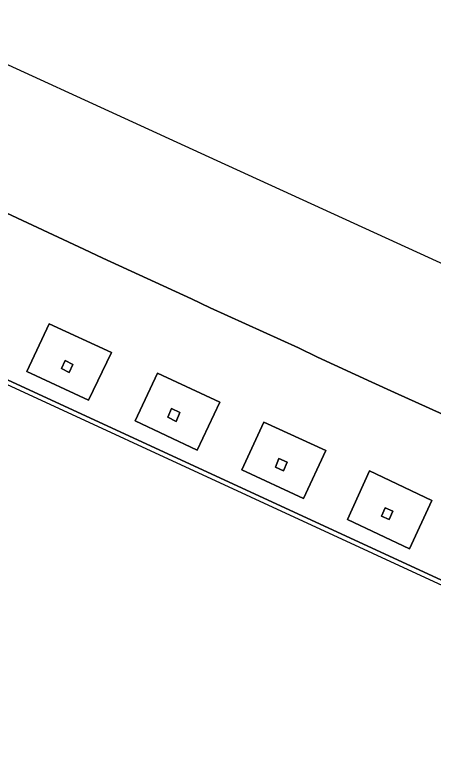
# Model space of a CAD drawing. Extents: x -600391 to -599491, y -1160176 to -1159402.
# Drawn here: x -599663.84 to -599647.86, y -1159906.76 to -1159878.01 of the extents above; entities that cross this region are included whole.
import ezdxf

# ---------------------------------------------------------------- set-up
doc = ezdxf.new("R2010")
doc.units = 0
doc.layers.add('Level 61', color=7, linetype='Continuous')
doc.layers.add('Level 62', color=7, linetype='Continuous')

msp = doc.modelspace()

# ---------------------------------------------------------------- linework, layer by layer
at = {"layer": 'Level 61'}
for points in [[(-599668.24, -1159878.01), (-599656.14, -1159883.56)], [(-599636.06, -1159905.1), (-599683.11, -1159883.36)], [(-599682.81, -1159883.31), (-599635.99, -1159904.94)], [(-599635.99, -1159904.94), (-599682.81, -1159883.31)], [(-599668.46, -1159883.57), (-599661.21, -1159886.95)], [(-599661.21, -1159886.95), (-599668.46, -1159883.57)], [(-599656.14, -1159883.56), (-599644.05, -1159889.1)], [(-599661.21, -1159886.95), (-599660.49, -1159887.29)], [(-599660.49, -1159887.29), (-599661.21, -1159886.95)], [(-599660.49, -1159887.29), (-599657.11, -1159888.85)], [(-599657.11, -1159888.85), (-599660.49, -1159887.29)], [(-599657.11, -1159888.85), (-599656.39, -1159889.19)], [(-599656.39, -1159889.19), (-599657.11, -1159888.85)], [(-599656.39, -1159889.19), (-599653.02, -1159890.72)], [(-599653.02, -1159890.72), (-599656.39, -1159889.19)], [(-599662.53, -1159889.8), (-599663.39, -1159891.62)], [(-599663.39, -1159891.62), (-599662.53, -1159889.8)], [(-599660.16, -1159890.89), (-599662.53, -1159889.8)], [(-599662.53, -1159889.8), (-599660.16, -1159890.89)], [(-599653.02, -1159890.72), (-599652.3, -1159891.07)], [(-599652.3, -1159891.07), (-599653.02, -1159890.72)], [(-599661.03, -1159892.71), (-599660.16, -1159890.89)], [(-599660.16, -1159890.89), (-599661.03, -1159892.71)], [(-599652.3, -1159891.07), (-599650.22, -1159892.03)], [(-599650.22, -1159892.03), (-599652.3, -1159891.07)], [(-599662.07, -1159891.51), (-599661.93, -1159891.2)], [(-599661.93, -1159891.2), (-599662.07, -1159891.51)], [(-599661.93, -1159891.2), (-599661.63, -1159891.35)], [(-599661.63, -1159891.35), (-599661.93, -1159891.2)], [(-599661.63, -1159891.35), (-599661.77, -1159891.66)], [(-599661.77, -1159891.66), (-599661.63, -1159891.35)], [(-599663.39, -1159891.62), (-599661.03, -1159892.71)], [(-599661.03, -1159892.71), (-599663.39, -1159891.62)], [(-599661.77, -1159891.66), (-599662.07, -1159891.51)], [(-599662.07, -1159891.51), (-599661.77, -1159891.66)], [(-599658.4, -1159891.69), (-599659.25, -1159893.51)], [(-599659.25, -1159893.51), (-599658.4, -1159891.69)], [(-599656.02, -1159892.79), (-599658.4, -1159891.69)], [(-599658.4, -1159891.69), (-599656.02, -1159892.79)], [(-599650.22, -1159892.03), (-599649.36, -1159892.42)], [(-599649.36, -1159892.42), (-599650.22, -1159892.03)], [(-599649.36, -1159892.42), (-599646.71, -1159893.62)], [(-599646.71, -1159893.62), (-599649.36, -1159892.42)], [(-599656.89, -1159894.62), (-599656.02, -1159892.79)], [(-599656.02, -1159892.79), (-599656.89, -1159894.62)], [(-599657.87, -1159893.03), (-599658.01, -1159893.37)], [(-599658.01, -1159893.37), (-599657.87, -1159893.03)], [(-599657.55, -1159893.19), (-599657.87, -1159893.03)], [(-599657.87, -1159893.03), (-599657.55, -1159893.19)], [(-599658.01, -1159893.37), (-599657.69, -1159893.53)], [(-599657.69, -1159893.53), (-599658.01, -1159893.37)], [(-599657.69, -1159893.53), (-599657.55, -1159893.19)], [(-599657.55, -1159893.19), (-599657.69, -1159893.53)], [(-599659.25, -1159893.51), (-599656.89, -1159894.62)], [(-599656.89, -1159894.62), (-599659.25, -1159893.51)], [(-599654.34, -1159893.55), (-599655.19, -1159895.38)], [(-599655.19, -1159895.38), (-599654.34, -1159893.55)], [(-599651.98, -1159894.64), (-599654.34, -1159893.55)], [(-599654.34, -1159893.55), (-599651.98, -1159894.64)], [(-599652.83, -1159896.47), (-599651.98, -1159894.64)], [(-599651.98, -1159894.64), (-599652.83, -1159896.47)], [(-599653.77, -1159894.94), (-599653.9, -1159895.27)], [(-599653.9, -1159895.27), (-599653.77, -1159894.94)], [(-599653.46, -1159895.08), (-599653.77, -1159894.94)], [(-599653.77, -1159894.94), (-599653.46, -1159895.08)], [(-599653.59, -1159895.41), (-599653.46, -1159895.08)], [(-599653.46, -1159895.08), (-599653.59, -1159895.41)], [(-599655.19, -1159895.38), (-599652.83, -1159896.47)], [(-599652.83, -1159896.47), (-599655.19, -1159895.38)], [(-599653.9, -1159895.27), (-599653.59, -1159895.41)], [(-599653.59, -1159895.41), (-599653.9, -1159895.27)], [(-599651.15, -1159897.27), (-599650.31, -1159895.42)], [(-599650.31, -1159895.42), (-599651.15, -1159897.27)], [(-599650.31, -1159895.42), (-599647.94, -1159896.55)], [(-599647.94, -1159896.55), (-599650.31, -1159895.42)], [(-599647.94, -1159896.55), (-599648.79, -1159898.39)], [(-599648.79, -1159898.39), (-599647.94, -1159896.55)], [(-599649.72, -1159896.83), (-599649.86, -1159897.14)], [(-599649.86, -1159897.14), (-599649.72, -1159896.83)], [(-599649.42, -1159896.96), (-599649.72, -1159896.83)], [(-599649.72, -1159896.83), (-599649.42, -1159896.96)], [(-599649.86, -1159897.14), (-599649.56, -1159897.27)], [(-599649.56, -1159897.27), (-599649.86, -1159897.14)], [(-599649.56, -1159897.27), (-599649.42, -1159896.96)], [(-599649.42, -1159896.96), (-599649.56, -1159897.27)], [(-599648.79, -1159898.39), (-599651.15, -1159897.27)], [(-599651.15, -1159897.27), (-599648.79, -1159898.39)]]:
    msp.add_lwpolyline(points, dxfattribs=at)
at = {"layer": 'Level 62'}
for points in [[(-599668.24, -1159878.01), (-599656.14, -1159883.56), (-599644.05, -1159889.1), (-599640.52, -1159890.68), (-599640.25, -1159890.84), (-599631.8, -1159894.72), (-599631.5, -1159894.86), (-599630.69, -1159893.21), (-599627.11, -1159894.91), (-599627.2, -1159895.1), (-599628.15, -1159894.61), (-599629, -1159896.46), (-599628.07, -1159896.94), (-599628.75, -1159898.36), (-599625.24, -1159899.75), (-599623.95, -1159896.57), (-599611.59, -1159901.54), (-599609.49, -1159902.42), (-599609.53, -1159902.52), (-599609.24, -1159902.65), (-599599.69, -1159906.58), (-599599.23, -1159906.76)], [(-599682.81, -1159883.31), (-599635.99, -1159904.94), (-599636.06, -1159905.1), (-599683.11, -1159883.36), (-599683.04, -1159883.2), (-599682.81, -1159883.31)], [(-599635.92, -1159905.16), (-599635.85, -1159905), (-599635.99, -1159904.94), (-599682.81, -1159883.31)], [(-599668.46, -1159883.57), (-599661.21, -1159886.95), (-599660.49, -1159887.29), (-599657.11, -1159888.85), (-599656.39, -1159889.19), (-599653.02, -1159890.72), (-599652.3, -1159891.07), (-599650.22, -1159892.03), (-599649.36, -1159892.42), (-599646.71, -1159893.62), (-599645.86, -1159894.02), (-599644.89, -1159894.46), (-599644.03, -1159894.85), (-599642.34, -1159895.6), (-599641.76, -1159895.87), (-599641.16, -1159896.14), (-599640.39, -1159896.48), (-599633.35, -1159899.77)], [(-599633.35, -1159899.77), (-599640.39, -1159896.48), (-599641.16, -1159896.14), (-599641.76, -1159895.87), (-599642.34, -1159895.6), (-599644.03, -1159894.85), (-599644.89, -1159894.46), (-599645.86, -1159894.02), (-599646.71, -1159893.62), (-599649.36, -1159892.42), (-599650.22, -1159892.03), (-599652.3, -1159891.07), (-599653.02, -1159890.72), (-599656.39, -1159889.19), (-599657.11, -1159888.85), (-599660.49, -1159887.29), (-599661.21, -1159886.95), (-599668.46, -1159883.57)], [(-599663.39, -1159891.62), (-599661.03, -1159892.71), (-599660.16, -1159890.89), (-599662.53, -1159889.8), (-599663.39, -1159891.62)], [(-599663.39, -1159891.62), (-599662.53, -1159889.8), (-599660.16, -1159890.89), (-599661.03, -1159892.71), (-599663.39, -1159891.62)], [(-599662.07, -1159891.51), (-599661.93, -1159891.2), (-599661.63, -1159891.35), (-599661.77, -1159891.66), (-599662.07, -1159891.51)], [(-599662.07, -1159891.51), (-599661.77, -1159891.66), (-599661.63, -1159891.35), (-599661.93, -1159891.2), (-599662.07, -1159891.51)], [(-599658.4, -1159891.69), (-599659.25, -1159893.51), (-599656.89, -1159894.62), (-599656.02, -1159892.79), (-599658.4, -1159891.69)], [(-599658.4, -1159891.69), (-599656.02, -1159892.79), (-599656.89, -1159894.62), (-599659.25, -1159893.51), (-599658.4, -1159891.69)], [(-599658.01, -1159893.37), (-599657.69, -1159893.53), (-599657.55, -1159893.19), (-599657.87, -1159893.03), (-599658.01, -1159893.37)], [(-599658.01, -1159893.37), (-599657.87, -1159893.03), (-599657.55, -1159893.19), (-599657.69, -1159893.53), (-599658.01, -1159893.37)], [(-599652.83, -1159896.47), (-599651.98, -1159894.64), (-599654.34, -1159893.55), (-599655.19, -1159895.38), (-599652.83, -1159896.47)], [(-599652.83, -1159896.47), (-599655.19, -1159895.38), (-599654.34, -1159893.55), (-599651.98, -1159894.64), (-599652.83, -1159896.47)], [(-599653.77, -1159894.94), (-599653.9, -1159895.27), (-599653.59, -1159895.41), (-599653.46, -1159895.08), (-599653.77, -1159894.94)], [(-599653.77, -1159894.94), (-599653.46, -1159895.08), (-599653.59, -1159895.41), (-599653.9, -1159895.27), (-599653.77, -1159894.94)], [(-599647.94, -1159896.55), (-599648.79, -1159898.39), (-599651.15, -1159897.27), (-599650.31, -1159895.42), (-599647.94, -1159896.55)], [(-599647.94, -1159896.55), (-599650.31, -1159895.42), (-599651.15, -1159897.27), (-599648.79, -1159898.39), (-599647.94, -1159896.55)], [(-599649.72, -1159896.83), (-599649.86, -1159897.14), (-599649.56, -1159897.27), (-599649.42, -1159896.96), (-599649.72, -1159896.83)], [(-599649.72, -1159896.83), (-599649.42, -1159896.96), (-599649.56, -1159897.27), (-599649.86, -1159897.14), (-599649.72, -1159896.83)]]:
    msp.add_lwpolyline(points, dxfattribs=at)

doc.saveas('drawing.dxf')
